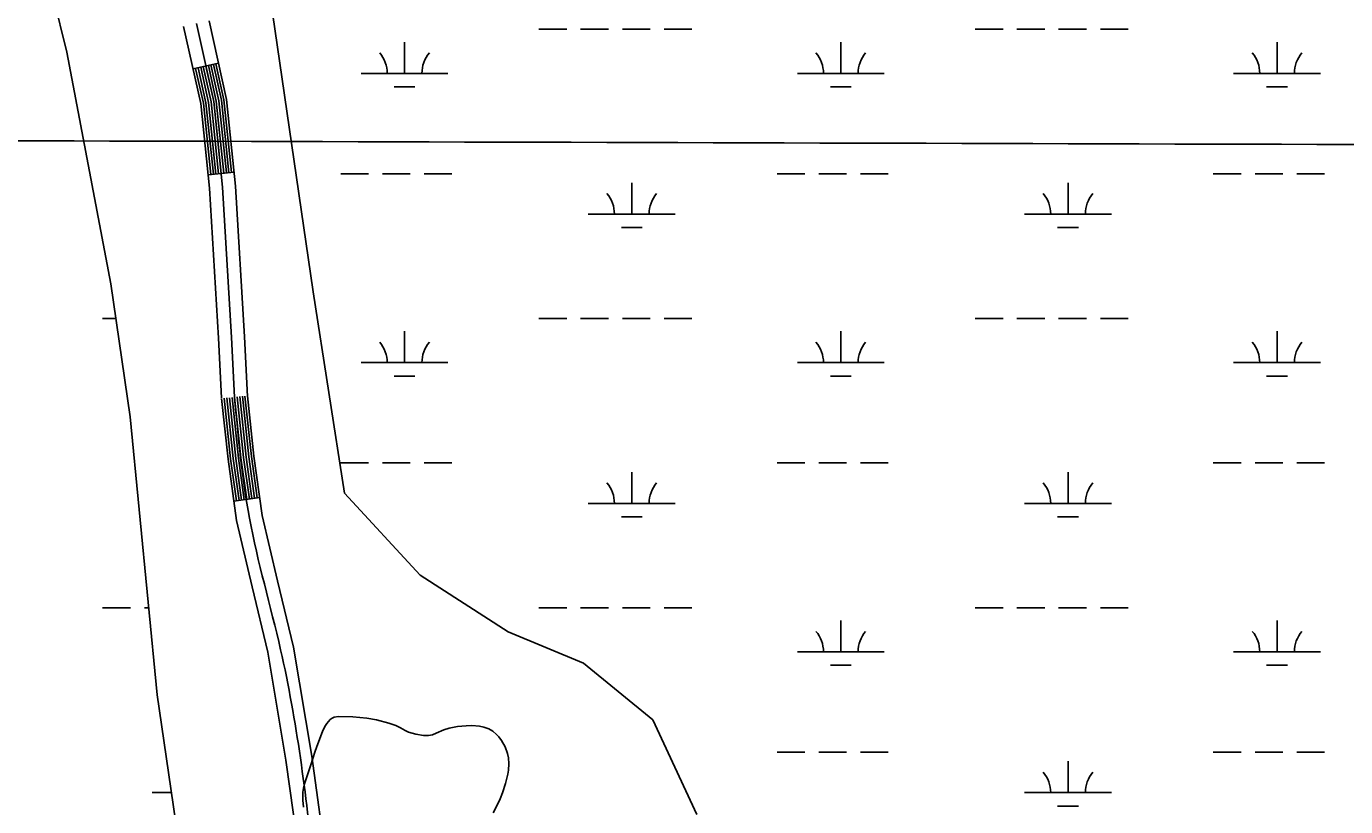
# Model space of a CAD drawing. Extents: x 3161564 to 3199464, y 849354 to 874788.
# Drawn here: x 3179471 to 3180988, y 866138 to 867035 of the extents above; entities that cross this region are included whole.
import ezdxf

# ---------------------------------------------------------------- set-up
doc = ezdxf.new("R2010")
doc.units = 0
for name, color, linetype in [('V-GRID-MAJR', 7, 'Continuous'), ('V-ROAD-CNTR', 7, 'Continuous'), ('V-SITE-VEGE', 7, 'Continuous'), ('V-WETL-SWMP', 7, 'Continuous')]:
    doc.layers.add(name, color=color, linetype=linetype)

msp = doc.modelspace()

# ---------------------------------------------------------------- linework, layer by layer
at = {"layer": 'V-GRID-MAJR'}
msp.add_spline([(3165799.846, 866945.01), (3171028.623, 866928.659), (3176257.404, 866913.068), (3181486.186, 866898.238), (3186714.971, 866884.169), (3191943.758, 866870.86), (3197172.5470000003, 866858.311), (3197172.548, 866858.311)], degree=3, dxfattribs=at)
at = {"layer": 'V-ROAD-CNTR'}
for p, q in [((3179691.5895799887, 866993.0709862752), (3179662.302638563, 866986.570999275)), ((3179709.515544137, 866867.809236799), (3179679.6766038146, 866864.7092429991)), ((3179709.2855445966, 866489.3799936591), (3179738.9954851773, 866493.545985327))]:
    msp.add_line(p, q, dxfattribs=at)
for points in [[(3179651.4676602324, 867035.3829016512), (3179671.163620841, 866946.645079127), (3179681.281600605, 866849.261273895), (3179691.500580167, 866676.822618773), (3179695.0895729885, 866608.2947558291)], [(3179666.111630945, 867038.6328951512), (3179685.994591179, 866949.053074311), (3179696.235570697, 866850.4802714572), (3179706.4775502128, 866677.6586171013), (3179710.068543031, 866609.078754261)], [(3179680.755601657, 867041.8828886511), (3179700.825561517, 866951.461069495), (3179711.1895407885, 866851.6992690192), (3179721.454520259, 866678.4946154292), (3179725.047513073, 866609.8627526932)], [(3179665.2306327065, 866987.2209979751), (3179674.130614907, 866947.126078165), (3179682.660597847, 866865.0192423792)], [(3179668.159626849, 866987.870996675), (3179677.0966089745, 866947.6080772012), (3179685.644591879, 866865.329241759)], [(3179671.088620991, 866988.5209953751), (3179680.0626030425, 866948.090076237), (3179688.628585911, 866865.6392411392)], [(3179674.0166151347, 866989.1709940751), (3179683.028597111, 866948.5710752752), (3179691.6125799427, 866865.9492405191)], [(3179676.9456092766, 866989.820992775), (3179685.994591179, 866949.053074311), (3179694.5965739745, 866866.2592398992)], [(3179679.874603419, 866990.4709914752), (3179688.9605852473, 866949.5350733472), (3179697.5805680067, 866866.569239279)], [(3179682.802597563, 866991.120990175), (3179691.9265793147, 866950.0160723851), (3179700.564562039, 866866.8792386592)], [(3179685.731591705, 866991.7709888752), (3179694.8925733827, 866950.4980714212), (3179703.548556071, 866867.1892380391)], [(3179688.6605858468, 866992.4209875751), (3179697.8585674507, 866950.980070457), (3179706.5325501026, 866867.4992374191)], [(3180197.9635672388, 863991.607989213), (3180186.321590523, 864026.9409185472), (3180175.0706130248, 864062.8138468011), (3180136.866689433, 864212.7785468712), (3180098.771765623, 864361.8172487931), (3180053.0228571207, 864503.2549659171), (3180006.368950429, 864645.2016820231), (3179969.215024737, 864770.6814310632), (3179935.820091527, 864897.5181773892), (3179913.4041363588, 865004.698963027), (3179897.306168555, 865112.8427467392), (3179879.159204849, 865288.1233961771), (3179860.637241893, 865462.7680468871), (3179838.7202857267, 865628.2047160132), (3179816.9323293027, 865793.996384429), (3179801.570360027, 865930.4401115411), (3179786.506390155, 866066.586839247), (3179769.074425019, 866191.481589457), (3179748.2844665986, 866315.5633412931), (3179730.177502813, 866390.7591909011), (3179712.388538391, 866467.252037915), (3179702.528558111, 866537.5738972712), (3179695.1515728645, 866607.5047574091)], [(3179712.2565386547, 866489.798992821), (3179705.5065521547, 866537.939896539), (3179698.134566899, 866607.8197567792)], [(3179715.227532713, 866490.2149919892), (3179708.484546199, 866538.305895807), (3179701.1185609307, 866608.134756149)], [(3179718.198526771, 866490.6319911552), (3179711.462540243, 866538.670895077), (3179704.101554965, 866608.4497555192)], [(3179721.169520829, 866491.047990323), (3179714.4405342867, 866539.0368943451), (3179707.085548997, 866608.7637548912)], [(3179724.140514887, 866491.4649894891), (3179717.418528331, 866539.4028936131), (3179710.068543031, 866609.078754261)], [(3179727.1115089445, 866491.8819886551), (3179720.396522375, 866539.7688928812), (3179713.051537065, 866609.3937536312)], [(3179730.0825030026, 866492.297987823), (3179723.3745164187, 866540.134892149), (3179716.0355310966, 866609.7077530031)], [(3179733.0534970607, 866492.714986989), (3179726.352510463, 866540.4998914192), (3179719.018525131, 866610.022752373)], [(3179736.024491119, 866493.1309861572), (3179729.330504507, 866540.865890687), (3179722.002519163, 866610.3377517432)], [(3180226.4575102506, 864000.9959704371), (3180214.881533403, 864036.1249001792), (3180203.9405552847, 864071.011830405), (3180165.934631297, 864220.1965320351), (3180127.603707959, 864370.1572321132), (3180081.5448000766, 864512.5549473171), (3180035.008893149, 864654.145664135), (3179998.1109669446, 864778.7614149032), (3179965.028033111, 864904.4121636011), (3179942.9480772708, 865009.9829524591), (3179927.0781090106, 865116.598739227), (3179908.995145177, 865291.249389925), (3179890.4291823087, 865466.320039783), (3179868.462226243, 865632.1287081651), (3179846.712269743, 865797.6303771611), (3179831.384300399, 865933.7681048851), (3179816.2783306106, 866070.310831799), (3179798.730365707, 866196.035580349), (3179777.6984077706, 866321.5613292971), (3179759.3714444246, 866397.6691770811), (3179741.9124793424, 866472.7440269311), (3179732.308498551, 866541.2318899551), (3179724.985513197, 866610.6527511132)]]:
    msp.add_lwpolyline(points, dxfattribs=at)
msp.add_spline([(3179710.068543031, 866609.078754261), (3179727.1505088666, 866469.9980324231), (3179762.991437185, 866318.562335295), (3179801.392360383, 866068.4488355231), (3179831.822299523, 865795.8133807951), (3179875.533212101, 865464.544043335), (3179912.1921387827, 865114.7207429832), (3179950.424062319, 864900.9651704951), (3180020.6889217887, 864649.673673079), (3180113.1877367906, 864365.987240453), (3180189.5055841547, 864066.912838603), (3180212.210538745, 863996.301979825)], degree=3, dxfattribs=at)
at = {"layer": 'V-SITE-VEGE'}
msp.add_lwpolyline([(3180007.347000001, 866131.1129999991), (3180011.584000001, 866138.9729999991), (3180015.580000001, 866147.003999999), (3180018.259000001, 866153.984999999), (3180021.558000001, 866164.650999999), (3180024.272000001, 866175.486999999), (3180025.1070000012, 866180.109999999), (3180025.564000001, 866187.160999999), (3180025.118000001, 866194.1789999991), (3180024.081000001, 866199.366999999), (3180021.253000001, 866206.812999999), (3180017.051000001, 866214.079999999), (3180013.979000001, 866218.322999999), (3180011.490000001, 866221.157999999), (3180007.302000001, 866224.765999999), (3180002.360000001, 866227.508999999), (3179996.810000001, 866229.4249999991), (3179991.848000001, 866230.520999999), (3179983.017000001, 866231.329999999), (3179976.359000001, 866231.1909999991), (3179966.479000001, 866230.1299999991), (3179956.942000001, 866228.4899999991), (3179950.951000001, 866226.5659999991), (3179942.0360000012, 866222.420999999), (3179937.555000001, 866220.733999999), (3179933.025000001, 866219.893999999), (3179927.360000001, 866219.9489999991), (3179918.675000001, 866221.302999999), (3179910.137000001, 866223.876999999), (3179906.356000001, 866225.6279999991), (3179901.029000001, 866228.792999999), (3179895.453000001, 866231.540999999), (3179887.433000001, 866234.1889999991), (3179873.136000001, 866237.805999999), (3179862.279000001, 866239.7059999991), (3179845.944000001, 866241.329999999), (3179829.759000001, 866241.5739999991), (3179824.795000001, 866240.8799999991), (3179822.407000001, 866239.8799999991), (3179820.156000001, 866238.241999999), (3179816.070000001, 866233.7019999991), (3179813.760000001, 866230.160999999), (3179811.085000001, 866224.6309999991), (3179805.672000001, 866210.4789999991), (3179802.744000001, 866202.057999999), (3179797.353000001, 866184.932999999), (3179790.570000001, 866164.4829999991), (3179789.389000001, 866159.3919999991), (3179788.731000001, 866154.5669999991), (3179788.559000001, 866145.407999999), (3179789.397000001, 866137.309999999)], dxfattribs=at)
at = {"layer": 'V-WETL-SWMP'}
for p, q in [((3179470.5340812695, 867196.7132186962), (3179517.1080891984, 867005.6872208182)), ((3179749.765, 867077.6969999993), (3179800.412, 866730.1429999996)), ((3180060.152576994, 867032.1932722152), (3180092.152576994, 867032.1932722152)), ((3180108.152576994, 867032.193272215), (3180140.152576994, 867032.1932722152)), ((3180156.152576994, 867032.1932722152), (3180188.152576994, 867032.1932722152)), ((3180204.152576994, 867032.1932722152), (3180236.152576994, 867032.1932722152)), ((3180562.060576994, 867032.1932722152), (3180594.060576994, 867032.1932722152)), ((3180610.060576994, 867032.193272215), (3180642.060576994, 867032.1932722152)), ((3180658.060576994, 867032.1932722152), (3180690.060576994, 867032.1932722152)), ((3180706.060576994, 867032.1932722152), (3180738.060576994, 867032.1932722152)), ((3179905.560576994, 866981.4512722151), (3179905.560576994, 867017.4512722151)), ((3180407.468576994, 866981.4512722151), (3180407.468576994, 867017.4512722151)), ((3180909.376576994, 866981.4512722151), (3180909.376576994, 867017.4512722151)), ((3179517.1080891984, 867005.6872208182), (3179567.637125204, 866739.5552304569)), ((3179855.560576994, 866981.4512722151), (3179955.560576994, 866981.4512722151)), ((3180357.468576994, 866981.4512722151), (3180457.468576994, 866981.4512722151)), ((3180859.376576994, 866981.4512722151), (3180959.376576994, 866981.4512722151)), ((3179893.560576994, 866966.0202722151), (3179917.5605769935, 866966.0202722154)), ((3180395.468576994, 866966.0202722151), (3180419.4685769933, 866966.0202722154)), ((3180897.376576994, 866966.0202722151), (3180921.3765769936, 866966.0202722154)), ((3179832.152576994, 866866.0192722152), (3179864.152576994, 866866.0192722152)), ((3179880.152576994, 866866.0192722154), (3179912.152576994, 866866.0192722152)), ((3179928.152576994, 866866.0192722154), (3179960.152576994, 866866.0192722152)), ((3180334.060576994, 866866.0192722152), (3180366.060576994, 866866.0192722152)), ((3180382.060576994, 866866.0192722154), (3180414.060576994, 866866.0192722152)), ((3180430.060576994, 866866.0192722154), (3180462.060576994, 866866.0192722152)), ((3180835.968576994, 866866.0192722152), (3180867.968576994, 866866.0192722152)), ((3180883.968576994, 866866.0192722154), (3180915.968576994, 866866.0192722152)), ((3180931.968576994, 866866.0192722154), (3180963.968576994, 866866.0192722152)), ((3180166.996576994, 866819.5892722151), (3180166.996576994, 866855.5892722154)), ((3180668.904576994, 866819.5892722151), (3180668.904576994, 866855.5892722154)), ((3180116.996576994, 866819.5892722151), (3180216.996576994, 866819.5892722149)), ((3180618.904576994, 866819.5892722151), (3180718.904576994, 866819.5892722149)), ((3180154.996576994, 866804.1582722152), (3180178.9965769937, 866804.1582722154)), ((3180656.904576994, 866804.1582722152), (3180680.9045769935, 866804.1582722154)), ((3179567.637125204, 866739.5552304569), (3179590.0491575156, 866586.3972391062)), ((3179800.412, 866730.1429999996), (3179836.588, 866498.4409999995)), ((3179558.2628136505, 866699.5181437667), (3179573.4958627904, 866699.5181437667)), ((3180060.152576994, 866699.5182722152), (3180092.152576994, 866699.5182722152)), ((3180108.152576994, 866699.5182722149), (3180140.152576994, 866699.5182722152)), ((3180156.152576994, 866699.5182722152), (3180188.152576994, 866699.5182722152)), ((3180204.152576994, 866699.5182722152), (3180236.152576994, 866699.5182722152)), ((3180562.060576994, 866699.5182722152), (3180594.060576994, 866699.5182722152)), ((3180610.060576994, 866699.5182722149), (3180642.060576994, 866699.5182722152)), ((3180658.060576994, 866699.5182722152), (3180690.060576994, 866699.5182722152)), ((3180706.060576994, 866699.5182722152), (3180738.060576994, 866699.5182722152)), ((3179905.560576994, 866648.7762722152), (3179905.560576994, 866684.7762722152)), ((3180407.468576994, 866648.7762722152), (3180407.468576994, 866684.7762722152)), ((3180909.376576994, 866648.7762722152), (3180909.376576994, 866684.7762722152)), ((3179855.560576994, 866648.7762722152), (3179955.560576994, 866648.7762722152)), ((3180357.468576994, 866648.7762722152), (3180457.468576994, 866648.7762722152)), ((3180859.376576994, 866648.7762722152), (3180959.376576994, 866648.7762722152)), ((3179893.560576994, 866633.3452722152), (3179917.5605769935, 866633.3452722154)), ((3180395.468576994, 866633.3452722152), (3180419.4685769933, 866633.3452722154)), ((3180897.376576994, 866633.3452722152), (3180921.3765769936, 866633.3452722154)), ((3179590.0491575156, 866586.3972391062), (3179620.919252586, 866266.7862645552)), ((3179832.152576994, 866533.3442722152), (3179864.152576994, 866533.3442722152)), ((3179880.152576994, 866533.3442722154), (3179912.152576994, 866533.3442722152)), ((3179928.152576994, 866533.3442722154), (3179960.152576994, 866533.3442722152)), ((3180334.060576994, 866533.3442722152), (3180366.060576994, 866533.3442722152)), ((3180382.060576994, 866533.3442722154), (3180414.060576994, 866533.3442722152)), ((3180430.060576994, 866533.3442722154), (3180462.060576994, 866533.3442722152)), ((3180835.968576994, 866533.3442722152), (3180867.968576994, 866533.3442722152)), ((3180883.968576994, 866533.3442722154), (3180915.968576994, 866533.3442722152)), ((3180931.968576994, 866533.3442722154), (3180963.968576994, 866533.3442722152)), ((3180166.996576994, 866486.9142722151), (3180166.996576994, 866522.9142722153)), ((3180668.904576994, 866486.9142722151), (3180668.904576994, 866522.9142722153)), ((3179836.588, 866498.4409999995), (3179923.412, 866404.3129999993)), ((3180116.996576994, 866486.9142722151), (3180216.996576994, 866486.9142722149)), ((3180618.904576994, 866486.9142722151), (3180718.904576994, 866486.9142722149)), ((3180154.996576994, 866471.4832722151), (3180178.9965769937, 866471.4832722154)), ((3180656.904576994, 866471.4832722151), (3180680.9045769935, 866471.4832722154)), ((3179923.412, 866404.3129999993), (3180024.7060000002, 866339.1469999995)), ((3179558.262968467, 866366.8431644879), (3179590.2629406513, 866366.8431644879)), ((3179606.2629267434, 866366.8431644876), (3179611.255110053, 866366.8431644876)), ((3180060.152576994, 866366.8432722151), (3180092.152576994, 866366.8432722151)), ((3180108.152576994, 866366.8432722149), (3180140.152576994, 866366.8432722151)), ((3180156.152576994, 866366.8432722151), (3180188.152576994, 866366.8432722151)), ((3180204.152576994, 866366.8432722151), (3180236.152576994, 866366.8432722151)), ((3180562.060576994, 866366.8432722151), (3180594.060576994, 866366.8432722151)), ((3180610.060576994, 866366.8432722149), (3180642.060576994, 866366.8432722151)), ((3180658.060576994, 866366.8432722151), (3180690.060576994, 866366.8432722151)), ((3180706.060576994, 866366.8432722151), (3180738.060576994, 866366.8432722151)), ((3180407.468576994, 866316.1012722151), (3180407.468576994, 866352.1012722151)), ((3180909.376576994, 866316.1012722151), (3180909.376576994, 866352.1012722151)), ((3180024.7060000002, 866339.1469999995), (3180111.529, 866302.9429999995)), ((3180357.468576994, 866316.1012722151), (3180457.468576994, 866316.1012722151)), ((3180859.376576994, 866316.1012722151), (3180959.376576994, 866316.1012722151)), ((3180111.529, 866302.9429999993), (3180191.117, 866237.7769999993)), ((3180395.468576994, 866300.6702722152), (3180419.4685769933, 866300.6702722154)), ((3180897.376576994, 866300.6702722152), (3180921.3765769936, 866300.6702722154)), ((3179620.919252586, 866266.7862645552), (3179645.800288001, 866097.7362740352)), ((3180191.117, 866237.7769999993), (3180241.764, 866129.1669999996)), ((3180334.060576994, 866200.6692722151), (3180366.060576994, 866200.6692722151)), ((3180382.060576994, 866200.6692722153), (3180414.060576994, 866200.6692722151)), ((3180430.060576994, 866200.6692722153), (3180462.060576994, 866200.6692722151)), ((3180835.968576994, 866200.6692722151), (3180867.968576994, 866200.6692722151)), ((3180883.968576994, 866200.6692722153), (3180915.968576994, 866200.6692722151)), ((3180931.968576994, 866200.6692722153), (3180963.968576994, 866200.6692722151)), ((3180668.904576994, 866154.2392722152), (3180668.904576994, 866190.2392722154)), ((3179615.107017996, 866154.23917773), (3179637.4841044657, 866154.23917773)), ((3180618.904576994, 866154.2392722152), (3180718.904576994, 866154.2392722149)), ((3180656.904576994, 866138.8082722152), (3180680.9045769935, 866138.8082722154))]:
    msp.add_line(p, q, dxfattribs=at)
for centre, radius, start, end in [((3179850.3176408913, 866981.9260753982), 35.24628790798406, 359.2281799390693, 40.771838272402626), ((3179960.8035130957, 866981.9260753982), 35.24628790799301, 139.2281769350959, 180.77183526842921), ((3180352.225640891, 866981.9260753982), 35.24628790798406, 359.2281799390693, 40.771838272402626), ((3180462.711513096, 866981.9260753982), 35.24628790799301, 139.2281769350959, 180.77183526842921), ((3180854.133640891, 866981.9260753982), 35.24628790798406, 359.2281799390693, 40.771838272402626), ((3180964.619513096, 866981.9260753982), 35.24628790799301, 139.2281769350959, 180.77183526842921), ((3180111.753640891, 866820.0640753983), 35.24628790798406, 359.2281799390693, 40.771838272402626), ((3180222.239513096, 866820.0640753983), 35.24628790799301, 139.2281769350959, 180.77183526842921), ((3180613.6616408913, 866820.0640753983), 35.24628790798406, 359.2281799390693, 40.771838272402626), ((3180724.1475130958, 866820.0640753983), 35.24628790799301, 139.2281769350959, 180.77183526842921), ((3179850.3176408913, 866649.2510753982), 35.24628790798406, 359.2281799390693, 40.771838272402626), ((3179960.8035130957, 866649.2510753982), 35.24628790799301, 139.2281769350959, 180.77183526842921), ((3180352.225640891, 866649.2510753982), 35.24628790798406, 359.2281799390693, 40.771838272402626), ((3180462.711513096, 866649.2510753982), 35.24628790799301, 139.2281769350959, 180.77183526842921), ((3180854.133640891, 866649.2510753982), 35.24628790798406, 359.2281799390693, 40.771838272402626), ((3180964.619513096, 866649.2510753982), 35.24628790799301, 139.2281769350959, 180.77183526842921), ((3180111.753640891, 866487.3890753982), 35.24628790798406, 359.2281799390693, 40.771838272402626), ((3180222.239513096, 866487.3890753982), 35.24628790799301, 139.2281769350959, 180.77183526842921), ((3180613.6616408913, 866487.3890753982), 35.24628790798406, 359.2281799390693, 40.771838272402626), ((3180724.1475130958, 866487.3890753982), 35.24628790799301, 139.2281769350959, 180.77183526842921), ((3180352.225640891, 866316.5760753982), 35.24628790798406, 359.2281799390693, 40.771838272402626), ((3180462.711513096, 866316.5760753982), 35.24628790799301, 139.2281769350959, 180.77183526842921), ((3180854.133640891, 866316.5760753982), 35.24628790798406, 359.2281799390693, 40.771838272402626), ((3180964.619513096, 866316.5760753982), 35.24628790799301, 139.2281769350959, 180.77183526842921), ((3180613.6616408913, 866154.7140753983), 35.24628790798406, 359.2281799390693, 40.771838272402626), ((3180724.1475130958, 866154.7140753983), 35.24628790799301, 139.2281769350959, 180.77183526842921)]:
    msp.add_arc(centre, radius, start, end, dxfattribs=at)

doc.saveas('drawing.dxf')
